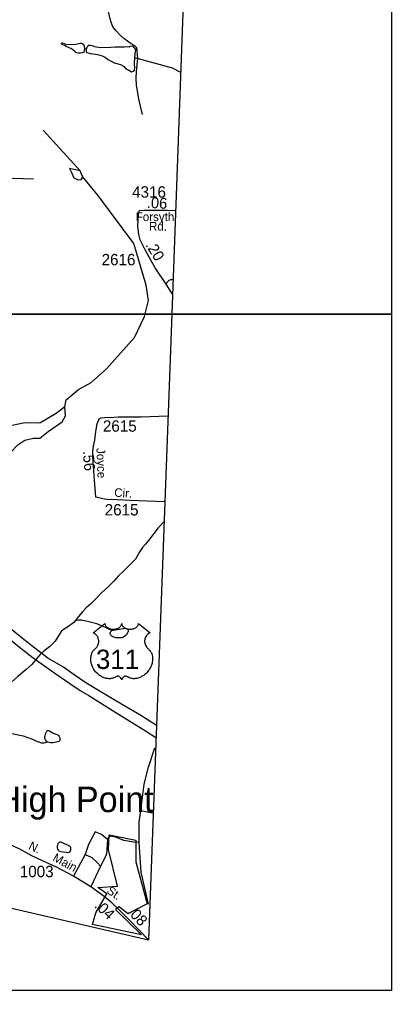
# Model space of a CAD drawing. Extents: x 1547597 to 1699558, y 810033 to 920809.
# Drawn here: x 1690040 to 1694129, y 823878 to 834545 of the extents above; entities that cross this region are included whole.
import ezdxf

# ---------------------------------------------------------------- set-up
doc = ezdxf.new("R2010")
doc.units = 0
for name, color, linetype in [('Exist Boundary Political City Limit New', 7, 'Continuous'), ('Exist Boundary Political CountyLine', 7, 'Continuous'), ('Exist Civil Demographics City Label', 7, 'Continuous'), ('Exist Hydrographic Misc Water Feature', 7, 'Continuous'), ('Exist Road Non-System Type 51', 7, 'Continuous'), ('Exist Road Primary US Divided Attributed', 7, 'Continuous'), ('Exist Road Primary US Shield CELL', 7, 'Continuous'), ('Exist Road Primary US Shield Number Label', 7, 'Continuous'), ('Exist Road Secondary Mileage Hundredths English Label', 7, 'Continuous'), ('Exist Road Secondary Type 51 Attributed', 7, 'Continuous'), ('Exist Road Secondary Type 51 Label', 7, 'Continuous'), ('Exist Road Secondary Type 51 Number Label', 7, 'Continuous'), ('Map Preparation Boundary City Limit Buffer Line', 7, 'Continuous'), ('Map Preparation Inset Cut Line', 7, 'Continuous')]:
    doc.layers.add(name, color=color, linetype=linetype)

msp = doc.modelspace()

# ---------------------------------------------------------------- linework, layer by layer
at = {"layer": 'Exist Boundary Political City Limit New'}
msp.add_lwpolyline([(1690843, 824604), (1690881, 824732), (1691001, 824942), (1690900, 825009), (1691116, 825024), (1691020, 825427), (1691025, 825590), (1691318, 825528), (1691318, 825293), (1691443, 824832), (1691232, 824721), (1691136, 824798), (1691097, 824769), (1691382, 824490), (1690843, 824604)], dxfattribs=at)
at = {"layer": 'Exist Boundary Political CountyLine'}
for points in [[(1693533, 878638), (1693520, 877350), (1693492, 876610), (1693454, 875668), (1693430, 875135), (1693375, 874115), (1693331, 873314), (1693284, 872476), (1693251, 871813), (1693208, 871017), (1693161, 870131), (1693122, 869369), (1693087, 868609), (1693047, 867715), (1693007, 866759), (1692985, 866061), (1692762, 860284), (1692553, 854372), (1692258, 846141), (1691699, 830912), (1691457, 824436)], [(1675551, 827592), (1676249, 827450), (1676819, 827342), (1677581, 827197), (1678086, 827094), (1678641, 826989), (1679104, 826894), (1679647, 826788), (1680396, 826648), (1681319, 826470), (1681840, 826366), (1682299, 826281), (1683637, 826018), (1684609, 825827), (1685937, 825572), (1687356, 825292), (1688149, 825140), (1688899, 824995), (1689728, 824834), (1691457, 824436)]]:
    msp.add_lwpolyline(points, dxfattribs=at)
at = {"layer": 'Exist Hydrographic Misc Water Feature'}
msp.add_line((1690754, 834224), (1690778, 834219), dxfattribs=at)
for points in [[(1690754, 834224), (1690753, 834202), (1690751, 834192), (1690749, 834186), (1690741, 834180), (1690728, 834176), (1690713, 834175), (1690691, 834175), (1690671, 834177), (1690660, 834182), (1690651, 834190), (1690625, 834214), (1690606, 834225), (1690585, 834234), (1690552, 834247), (1690536, 834257), (1690508, 834270), (1690504, 834273), (1690502, 834280), (1690503, 834283), (1690506, 834285), (1690509, 834287), (1690514, 834287), (1690550, 834274), (1690602, 834270), (1690660, 834274), (1690708, 834284), (1690718, 834284), (1690730, 834281), (1690742, 834272), (1690749, 834262), (1690752, 834250), (1690754, 834224)], [(1690778, 834219), (1690784, 834238), (1690792, 834253), (1690802, 834261), (1690819, 834262), (1690838, 834259), (1690866, 834248), (1690931, 834237), (1691043, 834240), (1691091, 834243), (1691129, 834245), (1691174, 834243), (1691194, 834242), (1691224, 834246), (1691245, 834243), (1691256, 834249), (1691282, 834254), (1691314, 834216), (1691308, 834165), (1691304, 834126)], [(1691304, 834126), (1691302, 834055), (1691305, 834010), (1691302, 833988), (1691288, 833971), (1691272, 833967), (1691241, 833984), (1691217, 833997), (1691196, 834025), (1691155, 834047), (1691085, 834063), (1691052, 834081), (1691008, 834106), (1690982, 834125), (1690952, 834141), (1690900, 834156), (1690822, 834167), (1690814, 834169), (1690794, 834173), (1690782, 834179), (1690777, 834199), (1690778, 834219)], [(1691304, 834126), (1691718, 834012), (1691811, 833964)], [(1690708, 832883), (1690302, 833328)], [(1690539, 830291), (1690555, 830368), (1690690, 830478), (1690829, 830558), (1690998, 830706), (1691303, 831050), (1691414, 831280), (1691457, 831457), (1691434, 831625), (1691297, 832084), (1690903, 832614), (1690735, 832820), (1690708, 832883)], [(1690708, 832883), (1690625, 832899), (1690590, 832906), (1690615, 832857), (1690638, 832803), (1690687, 832782), (1690720, 832788), (1690734, 832804), (1690735, 832820)], [(1690539, 830291), (1690444, 830217), (1690265, 830109), (1690165, 830114), (1690083, 830111), (1689980, 830088), (1689785, 830080), (1689695, 830072), (1689674, 830035), (1689758, 829937), (1689946, 829791)], [(1689946, 829791), (1690023, 829873), (1690099, 829925), (1690194, 829944), (1690266, 829946), (1690355, 830018), (1690511, 830126), (1690548, 830191), (1690539, 830291)], [(1691629, 829029), (1691625, 829026), (1691563, 828961), (1691457, 828821), (1691424, 828781), (1691394, 828744), (1691357, 828688), (1691316, 828615), (1691245, 828545), (1691182, 828486), (1691130, 828433), (1691079, 828374), (1691016, 828311), (1690947, 828250), (1690882, 828183), (1690823, 828127), (1690773, 828080), (1690734, 828038), (1690689, 827985), (1690652, 827940)], [(1690652, 827940), (1690637, 827922), (1690568, 827871), (1690526, 827845), (1690499, 827820), (1690434, 827714), (1690371, 827653), (1690313, 827610), (1690264, 827565), (1690228, 827522), (1690175, 827460), (1690113, 827404), (1690023, 827328), (1689918, 827231), (1689860, 827176), (1689771, 827051), (1689689, 826947), (1689633, 826874), (1689594, 826826)], [(1691056, 827833), (1691021, 827848), (1690986, 827865), (1690890, 827906), (1690803, 827929), (1690723, 827945), (1690693, 827945), (1690652, 827940)], [(1691056, 827833), (1691092, 827840), (1691138, 827847), (1691180, 827854), (1691190, 827857), (1691194, 827859), (1691200, 827860), (1691206, 827859), (1691214, 827856), (1691221, 827852), (1691228, 827846), (1691233, 827839), (1691235, 827833), (1691235, 827827), (1691235, 827819), (1691232, 827814), (1691228, 827806), (1691213, 827781), (1691203, 827773), (1691184, 827760), (1691174, 827755), (1691164, 827753), (1691152, 827751), (1691138, 827751), (1691098, 827753), (1691080, 827759), (1691067, 827764), (1691056, 827771), (1691049, 827778), (1691042, 827785), (1691037, 827794), (1691036, 827799), (1691037, 827804), (1691040, 827813), (1691045, 827822), (1691049, 827826), (1691056, 827833)], [(1689629, 826707), (1689660, 826719), (1689734, 826724), (1689786, 826716), (1689848, 826718), (1689958, 826701), (1690080, 826674), (1690122, 826660), (1690183, 826639), (1690235, 826615), (1690253, 826608), (1690269, 826602), (1690283, 826599), (1690299, 826598), (1690311, 826600), (1690325, 826604), (1690346, 826611)], [(1690346, 826611), (1690339, 826616), (1690325, 826630), (1690322, 826638), (1690319, 826650), (1690320, 826663), (1690324, 826676), (1690332, 826705), (1690336, 826718), (1690343, 826728), (1690350, 826734), (1690359, 826733), (1690370, 826729), (1690390, 826721), (1690412, 826706), (1690440, 826694), (1690455, 826690), (1690464, 826685), (1690470, 826678), (1690476, 826670), (1690480, 826661), (1690483, 826647), (1690483, 826633), (1690480, 826620), (1690475, 826615), (1690462, 826610), (1690445, 826606), (1690427, 826601), (1690407, 826599), (1690383, 826599), (1690353, 826606), (1690346, 826611)], [(1690539, 825490), (1690568, 825478), (1690583, 825471), (1690596, 825460), (1690600, 825454), (1690602, 825446), (1690602, 825432), (1690600, 825418), (1690597, 825410), (1690593, 825404), (1690585, 825396), (1690573, 825392), (1690554, 825394), (1690495, 825402), (1690482, 825407), (1690476, 825412), (1690468, 825420), (1690462, 825430), (1690458, 825444), (1690458, 825454), (1690460, 825465), (1690462, 825478), (1690466, 825494), (1690472, 825501), (1690479, 825506), (1690487, 825510), (1690493, 825512), (1690504, 825508), (1690517, 825502), (1690539, 825490)]]:
    msp.add_lwpolyline(points, dxfattribs=at)
at = {"layer": 'Exist Road Non-System Type 51'}
msp.add_line((1691512, 825824), (1691374, 825853), dxfattribs=at)
for points in [[(1691391, 833501), (1691353, 833667), (1691326, 833827), (1691322, 833894), (1691327, 833974), (1691342, 834117), (1691333, 834204), (1691331, 834232), (1691307, 834256), (1691267, 834278), (1691186, 834335), (1691142, 834375), (1691103, 834419), (1691067, 834462), (1691051, 834502), (1691032, 834562), (1691014, 834650), (1690990, 834714), (1690960, 834826)], [(1690196, 832789), (1689382, 832814), (1689252, 832811), (1689088, 832812), (1688888, 832822), (1688718, 832825)], [(1691654, 831635), (1691667, 831664), (1691685, 831680), (1691707, 831687), (1691728, 831689)], [(1691374, 825853), (1691411, 826143), (1691459, 826331), (1691529, 826545)], [(1691357, 825505), (1691357, 825731), (1691374, 825853)], [(1690873, 825620), (1690799, 825482), (1690763, 825372)], [(1691007, 825538), (1690941, 825593), (1690873, 825620)], [(1691007, 825538), (1690996, 825374), (1690930, 825244)], [(1691357, 825505), (1691293, 825506), (1691187, 825527), (1691098, 825563), (1691032, 825572), (1691005, 825542)], [(1691459, 824827), (1691379, 825180), (1691357, 825505)], [(1690763, 825372), (1690635, 825134)], [(1690763, 825372), (1690835, 825340), (1690898, 825281), (1690930, 825244)], [(1690930, 825244), (1690826, 825017)]]:
    msp.add_lwpolyline(points, dxfattribs=at)
at = {"layer": 'Exist Road Primary US Divided Attributed'}
for points in [[(1691545, 826790), (1691363, 826906), (1691199, 827003), (1690873, 827196), (1690760, 827264), (1690643, 827344), (1690523, 827431), (1690354, 827528), (1690162, 827676), (1690032, 827777), (1689860, 827918), (1689574, 828181), (1689452, 828303), (1689299, 828462), (1689144, 828634), (1688992, 828796), (1688861, 828947), (1688796, 829012), (1688679, 829134), (1688592, 829223), (1688469, 829341), (1688404, 829406)], [(1688608, 829065), (1688675, 828999), (1688787, 828870), (1688920, 828732), (1689079, 828557), (1689238, 828389), (1689379, 828246), (1689542, 828086), (1689766, 827884), (1689895, 827772), (1690040, 827650), (1690191, 827533), (1690440, 827355), (1690595, 827250), (1690706, 827175), (1690803, 827119), (1691098, 826933), (1691426, 826731), (1691540, 826657)]]:
    msp.add_lwpolyline(points, dxfattribs=at)
at = {"layer": 'Exist Road Primary US Shield CELL'}
msp.add_lwpolyline([(1690980, 827909), (1690980, 827904), (1690981, 827897), (1690982, 827894), (1690985, 827888), (1690990, 827881), (1690997, 827873), (1691005, 827867), (1691010, 827864), (1691018, 827859), (1691028, 827855), (1691040, 827852), (1691051, 827849), (1691063, 827848), (1691075, 827848), (1691089, 827849), (1691103, 827852), (1691110, 827853), (1691118, 827856), (1691125, 827859), (1691132, 827863), (1691138, 827867), (1691143, 827870), (1691150, 827877), (1691155, 827884), (1691158, 827887), (1691160, 827891), (1691162, 827899), (1691163, 827902), (1691164, 827909), (1691164, 827903), (1691165, 827900), (1691166, 827896), (1691167, 827892), (1691170, 827887), (1691173, 827882), (1691179, 827875), (1691182, 827872), (1691186, 827869), (1691194, 827863), (1691205, 827858), (1691210, 827856), (1691215, 827854), (1691221, 827852), (1691228, 827851), (1691235, 827849), (1691242, 827848), (1691248, 827848), (1691254, 827848), (1691261, 827848), (1691268, 827848), (1691274, 827849), (1691282, 827850), (1691287, 827851), (1691295, 827854), (1691302, 827856), (1691308, 827859), (1691316, 827863), (1691323, 827867), (1691327, 827871), (1691333, 827876), (1691338, 827882), (1691341, 827886), (1691344, 827891), (1691346, 827896), (1691347, 827901), (1691348, 827906), (1691348, 827909), (1691476, 827807), (1691473, 827806), (1691466, 827802), (1691461, 827799), (1691452, 827793), (1691448, 827790), (1691444, 827786), (1691441, 827782), (1691438, 827779), (1691434, 827773), (1691431, 827768), (1691427, 827763), (1691425, 827758), (1691421, 827747), (1691419, 827741), (1691418, 827735), (1691416, 827724), (1691416, 827718), (1691416, 827713), (1691416, 827707), (1691417, 827702), (1691418, 827696), (1691419, 827691), (1691420, 827685), (1691423, 827678), (1691425, 827671), (1691431, 827660), (1691439, 827648), (1691444, 827642), (1691450, 827636), (1691458, 827630), (1691462, 827626), (1691467, 827621), (1691475, 827612), (1691478, 827607), (1691481, 827602), (1691484, 827597), (1691487, 827592), (1691490, 827587), (1691494, 827576), (1691498, 827565), (1691499, 827560), (1691502, 827547), (1691503, 827541), (1691504, 827528), (1691504, 827513), (1691502, 827499), (1691500, 827483), (1691498, 827473), (1691494, 827461), (1691491, 827452), (1691485, 827437), (1691480, 827426), (1691473, 827414), (1691468, 827406), (1691463, 827398), (1691456, 827389), (1691448, 827379), (1691439, 827369), (1691431, 827361), (1691421, 827352), (1691415, 827347), (1691406, 827340), (1691395, 827333), (1691383, 827326), (1691373, 827321), (1691364, 827317), (1691353, 827313), (1691334, 827307), (1691327, 827306), (1691319, 827305), (1691311, 827304), (1691304, 827303), (1691294, 827303), (1691284, 827304), (1691274, 827306), (1691264, 827308), (1691254, 827311), (1691245, 827314), (1691235, 827319), (1691219, 827329), (1691215, 827331), (1691212, 827332), (1691206, 827332), (1691200, 827331), (1691194, 827329), (1691191, 827327), (1691186, 827324), (1691182, 827321), (1691178, 827317), (1691175, 827313), (1691173, 827310), (1691168, 827303), (1691167, 827300), (1691165, 827296), (1691164, 827289), (1691161, 827297), (1691159, 827303), (1691156, 827307), (1691154, 827311), (1691149, 827317), (1691145, 827320), (1691140, 827324), (1691135, 827327), (1691131, 827330), (1691127, 827331), (1691122, 827332), (1691119, 827332), (1691116, 827332), (1691111, 827331), (1691105, 827327), (1691100, 827323), (1691094, 827320), (1691087, 827316), (1691082, 827313), (1691075, 827311), (1691068, 827309), (1691060, 827307), (1691052, 827305), (1691045, 827304), (1691037, 827303), (1691030, 827303), (1691023, 827303), (1691016, 827304), (1691008, 827304), (1690999, 827306), (1690991, 827307), (1690982, 827310), (1690973, 827312), (1690964, 827316), (1690952, 827321), (1690944, 827325), (1690931, 827333), (1690916, 827343), (1690905, 827352), (1690897, 827360), (1690885, 827372), (1690877, 827380), (1690866, 827395), (1690859, 827406), (1690854, 827413), (1690847, 827426), (1690844, 827434), (1690839, 827445), (1690835, 827455), (1690832, 827465), (1690830, 827472), (1690828, 827483), (1690826, 827490), (1690825, 827501), (1690824, 827512), (1690824, 827523), (1690824, 827532), (1690825, 827542), (1690827, 827552), (1690829, 827562), (1690831, 827568), (1690833, 827576), (1690837, 827585), (1690841, 827594), (1690845, 827601), (1690850, 827608), (1690855, 827615), (1690862, 827622), (1690869, 827628), (1690875, 827634), (1690882, 827641), (1690886, 827645), (1690891, 827651), (1690895, 827657), (1690898, 827662), (1690902, 827670), (1690904, 827675), (1690907, 827684), (1690908, 827690), (1690910, 827698), (1690911, 827705), (1690911, 827714), (1690911, 827722), (1690910, 827731), (1690908, 827739), (1690906, 827747), (1690903, 827755), (1690900, 827762), (1690895, 827770), (1690890, 827778), (1690884, 827784), (1690879, 827790), (1690873, 827794), (1690868, 827798), (1690861, 827802), (1690855, 827805), (1690851, 827807)], close=True, dxfattribs=at)
at = {"layer": 'Exist Road Secondary Type 51 Attributed'}
for points in [[(1691722, 831526), (1691654, 831635), (1691533, 831816), (1691466, 831933), (1691427, 832007), (1691388, 832078), (1691367, 832124), (1691353, 832183), (1691342, 832273), (1691350, 832408), (1691356, 832442), (1691356, 832442)], [(1691755, 832442), (1691659, 832444), (1691458, 832445), (1691410, 832446), (1691356, 832442)], [(1691637, 829246), (1691255, 829261), (1691115, 829268), (1691001, 829273), (1690957, 829277), (1690879, 829296), (1690866, 829482), (1690853, 829638), (1690846, 829740), (1690847, 829804), (1690853, 829858), (1690868, 829924), (1690878, 830017), (1690894, 830104), (1690916, 830157), (1690940, 830169), (1691011, 830177), (1691028, 830171), (1691126, 830180), (1691266, 830181), (1691376, 830180), (1691672, 830191)], [(1691457, 824436), (1691249, 824650), (1691128, 824772), (1691057, 824840), (1690973, 824910), (1690918, 824953), (1690826, 825017), (1690759, 825059), (1690635, 825134), (1690449, 825233), (1690294, 825304), (1690177, 825359), (1690043, 825431), (1689949, 825475)]]:
    msp.add_lwpolyline(points, dxfattribs=at)
at = {"layer": 'Map Preparation Boundary City Limit Buffer Line'}
msp.add_lwpolyline([(1690843, 824604), (1690881, 824732), (1691001, 824942), (1690900, 825009), (1691116, 825024), (1691020, 825427), (1691025, 825590), (1691318, 825528), (1691318, 825293), (1691443, 824832), (1691232, 824721), (1691136, 824798), (1691097, 824769), (1691382, 824490), (1690843, 824604)], dxfattribs=at)
at = {"layer": 'Map Preparation Inset Cut Line'}
for points in [[(1694129, 831307), (1633724, 831307), (1633724, 874749), (1694129, 874749)], [(1641329, 831307), (1694129, 831307), (1694129, 823878), (1641329, 823878)]]:
    msp.add_lwpolyline(points, close=True, dxfattribs=at)

# ---------------------------------------------------------------- texts
at = {"layer": 'Exist Civil Demographics City Label'}
msp.add_text('High Point', height=280, dxfattribs=at).set_placement((1689787, 825838))
at = {"layer": 'Exist Road Primary US Shield Number Label'}
msp.add_text('311', height=212.5, dxfattribs=at).set_placement((1690881, 827410))
at = {"layer": 'Exist Road Secondary Mileage Hundredths English Label'}
for s, rotation, p in [('.06', 356.9458, (1691438, 832475)), ('.20', 302.2383, (1691420, 832067)), ('.56', 274.7242, (1690736, 829803)), ('.04', 316.8242, (1690856, 824799)), ('.08', 313.529, (1691218, 824737))]:
    msp.add_text(s, height=120, rotation=rotation, dxfattribs=at).set_placement(p)
at = {"layer": 'Exist Road Secondary Type 51 Label'}
for s, p in [('Forsyth', (1691318, 832329)), ('Rd.', (1691463, 832225))]:
    msp.add_text(s, height=95, dxfattribs=at).set_placement(p)
for s, rotation, p in [('Joyce', 272.1361, (1690886, 829835)), ('Cir.', 356.1264, (1691079, 829303)), ('N.', 334.2634, (1690132, 825435)), ('Main', 331.849, (1690398, 825308)), ('St.', 325.5845, (1690990, 824954))]:
    msp.add_text(s, height=95, rotation=rotation, dxfattribs=at).set_placement(p)
at = {"layer": 'Exist Road Secondary Type 51 Number Label'}
for s, p in [('4316', (1691278, 832587)), ('2616', (1690943, 831844)), ('2615', (1690957, 830016)), ('2615', (1690977, 829096)), ('1003', (1690044, 825123))]:
    msp.add_text(s, height=125, dxfattribs=at).set_placement(p)

doc.saveas('drawing.dxf')
